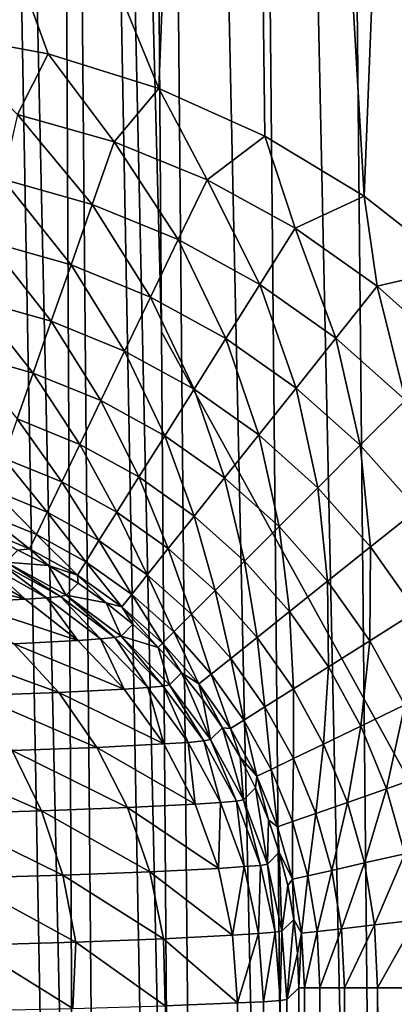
# Model space of a CAD drawing. Header units: millimetres. Extents: x -110 to 110, y 0 to 80.
# Tile 373 of 439: x 80.42 to 81.98, y 49.86 to 53.96. Entities that reach past the tile are written whole.
import ezdxf

# ---------------------------------------------------------------- set-up
doc = ezdxf.new("R2010")
doc.units = ezdxf.units.MM
doc.header["$LTSCALE"] = 59.460957
for name, color, linetype in [('132', 7, 'CONTINUOUS'), ('133', 7, 'CONTINUOUS'), ('134', 7, 'CONTINUOUS'), ('139', 7, 'CONTINUOUS'), ('140', 7, 'CONTINUOUS'), ('29', 7, 'CONTINUOUS'), ('295', 7, 'CONTINUOUS'), ('53', 7, 'CONTINUOUS'), ('6', 7, 'CONTINUOUS'), ('74', 7, 'CONTINUOUS'), ('77', 7, 'CONTINUOUS'), ('84', 7, 'CONTINUOUS'), ('85', 7, 'CONTINUOUS')]:
    doc.layers.add(name, color=color, linetype=linetype)

msp = doc.modelspace()

# ---------------------------------------------------------------- linework, layer by layer
at = {"layer": '132', "color": 7, "linetype": 'CONTINUOUS'}
for points in [[(80.5371, 51.6865, 48.0474), (80.4094, 51.7504, 48.0462), (80.3601, 51.7007, 45.205), (80.5371, 51.6865, 48.0474)], [(80.6105, 51.5639, 45.203), (80.5371, 51.6865, 48.0474), (80.3601, 51.7007, 45.205), (80.6105, 51.5639, 45.203)], [(80.66, 51.6137, 48.0482), (80.5371, 51.6865, 48.0474), (80.6105, 51.5639, 45.203), (80.66, 51.6137, 48.0482)], [(80.7773, 51.5323, 48.0489), (80.66, 51.6137, 48.0482), (80.6105, 51.5639, 45.203), (80.7773, 51.5323, 48.0489)], [(80.8388, 51.3929, 45.202), (80.7773, 51.5323, 48.0489), (80.6105, 51.5639, 45.203), (80.8388, 51.3929, 45.202)], [(80.8885, 51.4427, 48.0492), (80.7773, 51.5323, 48.0489), (80.8388, 51.3929, 45.202), (80.8885, 51.4427, 48.0492)], [(80.993, 51.3454, 48.0494), (80.8885, 51.4427, 48.0492), (80.8388, 51.3929, 45.202), (80.993, 51.3454, 48.0494)], [(81.0406, 51.1912, 45.202), (80.993, 51.3454, 48.0494), (80.8388, 51.3929, 45.202), (81.0406, 51.1912, 45.202)], [(81.0903, 51.2409, 48.0492), (80.993, 51.3454, 48.0494), (81.0406, 51.1912, 45.202), (81.0903, 51.2409, 48.0492)], [(81.2116, 50.9628, 45.203), (81.0903, 51.2409, 48.0492), (81.0406, 51.1912, 45.202), (81.2116, 50.9628, 45.203)], [(81.1799, 51.1297, 48.0489), (81.0903, 51.2409, 48.0492), (81.2116, 50.9628, 45.203), (81.1799, 51.1297, 48.0489)], [(81.2613, 51.0124, 48.0482), (81.1799, 51.1297, 48.0489), (81.2116, 50.9628, 45.203), (81.2613, 51.0124, 48.0482)], [(81.3483, 50.7124, 45.205), (81.2613, 51.0124, 48.0482), (81.2116, 50.9628, 45.203), (81.3483, 50.7124, 45.205)], [(81.3342, 50.8895, 48.0474), (81.2613, 51.0124, 48.0482), (81.3483, 50.7124, 45.205), (81.3342, 50.8895, 48.0474)], [(81.398, 50.7618, 48.0462), (81.3342, 50.8895, 48.0474), (81.3483, 50.7124, 45.205), (81.398, 50.7618, 48.0462)], [(81.4481, 50.4452, 45.2079), (81.398, 50.7618, 48.0462), (81.3483, 50.7124, 45.205), (81.4481, 50.4452, 45.2079)], [(81.4526, 50.6299, 48.0449), (81.398, 50.7618, 48.0462), (81.4481, 50.4452, 45.2079), (81.4526, 50.6299, 48.0449)], [(81.4977, 50.4944, 48.0433), (81.4526, 50.6299, 48.0449), (81.4481, 50.4452, 45.2079), (81.4977, 50.4944, 48.0433)], [(81.5088, 50.1664, 45.2117), (81.4977, 50.4944, 48.0433), (81.4481, 50.4452, 45.2079), (81.5088, 50.1664, 45.2117)], [(81.533, 50.3558, 48.0415), (81.4977, 50.4944, 48.0433), (81.5088, 50.1664, 45.2117), (81.533, 50.3558, 48.0415)], [(81.5583, 50.2151, 48.0395), (81.533, 50.3558, 48.0415), (81.5088, 50.1664, 45.2117), (81.5583, 50.2151, 48.0395)], [(81.5292, 49.8819, 45.2163), (81.5583, 50.2151, 48.0395), (81.5088, 50.1664, 45.2117), (81.5292, 49.8819, 45.2163)], [(81.5583, 50.2151, 48.0395), (81.5292, 49.8819, 45.2163), (81.5734, 50.0732, 48.0373), (81.5583, 50.2151, 48.0395)], [(81.5292, 49.8819, 45.2163), (81.5784, 49.9311, 48.0349), (81.5734, 50.0732, 48.0373), (81.5292, 49.8819, 45.2163)]]:
    msp.add_3dface(points, dxfattribs=at)
at = {"layer": '133', "color": 7, "linetype": 'CONTINUOUS'}
for points in [[(80.4403, 51.5463, 44.1135), (80.2841, 51.6894, 44.5176), (80.2006, 51.6837, 44.1822), (80.4403, 51.5463, 44.1135)], [(80.5292, 51.5524, 44.4707), (80.3376, 51.695, 44.8597), (80.2841, 51.6894, 44.5176), (80.5292, 51.5524, 44.4707)], [(80.5292, 51.5524, 44.4707), (80.2841, 51.6894, 44.5176), (80.4403, 51.5463, 44.1135), (80.5292, 51.5524, 44.4707)], [(80.5864, 51.5581, 44.8352), (80.3601, 51.7007, 45.205), (80.3376, 51.695, 44.8597), (80.5864, 51.5581, 44.8352)], [(80.5864, 51.5581, 44.8352), (80.3376, 51.695, 44.8597), (80.5292, 51.5524, 44.4707), (80.5864, 51.5581, 44.8352)], [(80.6105, 51.5639, 45.203), (80.3601, 51.7007, 45.205), (80.5864, 51.5581, 44.8352), (80.6105, 51.5639, 45.203)], [(80.6591, 51.3749, 44.0515), (80.5292, 51.5524, 44.4707), (80.4403, 51.5463, 44.1135), (80.6591, 51.3749, 44.0515)], [(80.7529, 51.3813, 44.4287), (80.5864, 51.5581, 44.8352), (80.5292, 51.5524, 44.4707), (80.7529, 51.3813, 44.4287)], [(80.7529, 51.3813, 44.4287), (80.5292, 51.5524, 44.4707), (80.6591, 51.3749, 44.0515), (80.7529, 51.3813, 44.4287)], [(80.8134, 51.3871, 44.8136), (80.6105, 51.5639, 45.203), (80.5864, 51.5581, 44.8352), (80.8134, 51.3871, 44.8136)], [(80.8134, 51.3871, 44.8136), (80.5864, 51.5581, 44.8352), (80.7529, 51.3813, 44.4287), (80.8134, 51.3871, 44.8136)], [(80.8388, 51.3929, 45.202), (80.6105, 51.5639, 45.203), (80.8134, 51.3871, 44.8136), (80.8388, 51.3929, 45.202)], [(81.014, 51.1854, 44.7954), (80.8388, 51.3929, 45.202), (80.8134, 51.3871, 44.8136), (81.014, 51.1854, 44.7954)], [(81.0406, 51.1912, 45.202), (80.8388, 51.3929, 45.202), (81.014, 51.1854, 44.7954), (81.0406, 51.1912, 45.202)], [(80.8524, 51.173, 43.9976), (80.7529, 51.3813, 44.4287), (80.6591, 51.3749, 44.0515), (80.8524, 51.173, 43.9976)], [(80.9507, 51.1797, 44.3925), (80.8134, 51.3871, 44.8136), (80.7529, 51.3813, 44.4287), (80.9507, 51.1797, 44.3925)], [(80.9507, 51.1797, 44.3925), (80.7529, 51.3813, 44.4287), (80.8524, 51.173, 43.9976), (80.9507, 51.1797, 44.3925)], [(81.014, 51.1854, 44.7954), (80.8134, 51.3871, 44.8136), (80.9507, 51.1797, 44.3925), (81.014, 51.1854, 44.7954)], [(81.1184, 50.9515, 44.3628), (81.014, 51.1854, 44.7954), (80.9507, 51.1797, 44.3925), (81.1184, 50.9515, 44.3628)], [(81.184, 50.9571, 44.781), (81.0406, 51.1912, 45.202), (81.014, 51.1854, 44.7954), (81.184, 50.9571, 44.781)], [(81.184, 50.9571, 44.781), (81.014, 51.1854, 44.7954), (81.1184, 50.9515, 44.3628), (81.184, 50.9571, 44.781)], [(81.2116, 50.9628, 45.203), (81.0406, 51.1912, 45.202), (81.184, 50.9571, 44.781), (81.2116, 50.9628, 45.203)], [(81.0165, 50.9446, 43.9529), (80.9507, 51.1797, 44.3925), (80.8524, 51.173, 43.9976), (81.0165, 50.9446, 43.9529)], [(81.1184, 50.9515, 44.3628), (80.9507, 51.1797, 44.3925), (81.0165, 50.9446, 43.9529), (81.1184, 50.9515, 44.3628)], [(81.1479, 50.6943, 43.9183), (81.1184, 50.9515, 44.3628), (81.0165, 50.9446, 43.9529), (81.1479, 50.6943, 43.9183)], [(81.2528, 50.7015, 44.3401), (81.184, 50.9571, 44.781), (81.1184, 50.9515, 44.3628), (81.2528, 50.7015, 44.3401)], [(81.2528, 50.7015, 44.3401), (81.1184, 50.9515, 44.3628), (81.1479, 50.6943, 43.9183), (81.2528, 50.7015, 44.3401)], [(81.3201, 50.7069, 44.7706), (81.2116, 50.9628, 45.203), (81.184, 50.9571, 44.781), (81.3201, 50.7069, 44.7706)], [(81.3201, 50.7069, 44.7706), (81.184, 50.9571, 44.781), (81.2528, 50.7015, 44.3401), (81.3201, 50.7069, 44.7706)], [(81.3483, 50.7124, 45.205), (81.2116, 50.9628, 45.203), (81.3201, 50.7069, 44.7706), (81.3483, 50.7124, 45.205)], [(81.244, 50.4274, 43.8944), (81.2528, 50.7015, 44.3401), (81.1479, 50.6943, 43.9183), (81.244, 50.4274, 43.8944)], [(81.351, 50.4347, 44.3251), (81.2528, 50.7015, 44.3401), (81.244, 50.4274, 43.8944), (81.351, 50.4347, 44.3251)], [(81.351, 50.4347, 44.3251), (81.3201, 50.7069, 44.7706), (81.2528, 50.7015, 44.3401), (81.351, 50.4347, 44.3251)], [(81.4195, 50.4399, 44.7645), (81.3483, 50.7124, 45.205), (81.3201, 50.7069, 44.7706), (81.4195, 50.4399, 44.7645)], [(81.4195, 50.4399, 44.7645), (81.3201, 50.7069, 44.7706), (81.351, 50.4347, 44.3251), (81.4195, 50.4399, 44.7645)], [(81.4481, 50.4452, 45.2079), (81.3483, 50.7124, 45.205), (81.4195, 50.4399, 44.7645), (81.4481, 50.4452, 45.2079)], [(81.3028, 50.1491, 43.8818), (81.351, 50.4347, 44.3251), (81.244, 50.4274, 43.8944), (81.3028, 50.1491, 43.8818)], [(81.4112, 50.1565, 44.3178), (81.351, 50.4347, 44.3251), (81.3028, 50.1491, 43.8818), (81.4112, 50.1565, 44.3178)], [(81.4112, 50.1565, 44.3178), (81.4195, 50.4399, 44.7645), (81.351, 50.4347, 44.3251), (81.4112, 50.1565, 44.3178)], [(81.4802, 50.1614, 44.7628), (81.4195, 50.4399, 44.7645), (81.4112, 50.1565, 44.3178), (81.4802, 50.1614, 44.7628)], [(81.4802, 50.1614, 44.7628), (81.4481, 50.4452, 45.2079), (81.4195, 50.4399, 44.7645), (81.4802, 50.1614, 44.7628)], [(81.5088, 50.1664, 45.2117), (81.4481, 50.4452, 45.2079), (81.4802, 50.1614, 44.7628), (81.5088, 50.1664, 45.2117)], [(81.432, 49.8725, 44.3186), (81.4802, 50.1614, 44.7628), (81.4112, 50.1565, 44.3178), (81.432, 49.8725, 44.3186)], [(81.432, 49.8725, 44.3186), (81.501, 49.8772, 44.7655), (81.4802, 50.1614, 44.7628), (81.432, 49.8725, 44.3186)], [(81.501, 49.8772, 44.7655), (81.5088, 50.1664, 45.2117), (81.4802, 50.1614, 44.7628), (81.501, 49.8772, 44.7655)], [(81.501, 49.8772, 44.7655), (81.5292, 49.8819, 45.2163), (81.5088, 50.1664, 45.2117), (81.501, 49.8772, 44.7655)], [(81.3232, 49.8679, 43.8806), (81.4112, 50.1565, 44.3178), (81.3028, 50.1491, 43.8818), (81.3232, 49.8679, 43.8806)], [(81.3232, 49.8679, 43.8806), (81.432, 49.8725, 44.3186), (81.4112, 50.1565, 44.3178), (81.3232, 49.8679, 43.8806)]]:
    msp.add_3dface(points, dxfattribs=at)
at = {"layer": '134', "color": 7, "linetype": 'CONTINUOUS'}
for points in [[(80.4403, 51.5463, 44.1135), (80.2006, 51.6837, 44.1822), (79.9491, 51.6711, 43.4623), (80.4403, 51.5463, 44.1135)], [(80.4403, 51.5463, 44.1135), (79.9491, 51.6711, 43.4623), (80.181, 51.5333, 43.3711), (80.4403, 51.5463, 44.1135)], [(80.6591, 51.3749, 44.0515), (80.4403, 51.5463, 44.1135), (80.181, 51.5333, 43.3711), (80.6591, 51.3749, 44.0515)], [(80.6591, 51.3749, 44.0515), (80.181, 51.5333, 43.3711), (80.3926, 51.3616, 43.2887), (80.6591, 51.3749, 44.0515)], [(80.3926, 51.3616, 43.2887), (80.055, 51.3488, 42.5546), (80.5797, 51.1593, 43.2168), (80.3926, 51.3616, 43.2887)], [(80.5797, 51.1593, 43.2168), (80.055, 51.3488, 42.5546), (80.2341, 51.1462, 42.4653), (80.5797, 51.1593, 43.2168)], [(80.8524, 51.173, 43.9976), (80.6591, 51.3749, 44.0515), (80.3926, 51.3616, 43.2887), (80.8524, 51.173, 43.9976)], [(80.8524, 51.173, 43.9976), (80.3926, 51.3616, 43.2887), (80.5797, 51.1593, 43.2168), (80.8524, 51.173, 43.9976)], [(80.5797, 51.1593, 43.2168), (80.2341, 51.1462, 42.4653), (80.7384, 50.9307, 43.1567), (80.5797, 51.1593, 43.2168)], [(80.7384, 50.9307, 43.1567), (80.2341, 51.1462, 42.4653), (80.386, 50.9173, 42.3905), (80.7384, 50.9307, 43.1567)], [(81.0165, 50.9446, 43.9529), (80.8524, 51.173, 43.9976), (80.5797, 51.1593, 43.2168), (81.0165, 50.9446, 43.9529)], [(81.0165, 50.9446, 43.9529), (80.5797, 51.1593, 43.2168), (80.7384, 50.9307, 43.1567), (81.0165, 50.9446, 43.9529)], [(81.1479, 50.6943, 43.9183), (81.0165, 50.9446, 43.9529), (80.7384, 50.9307, 43.1567), (81.1479, 50.6943, 43.9183)], [(80.386, 50.9173, 42.3905), (79.9625, 50.9046, 41.6611), (80.5077, 50.6666, 42.3317), (80.386, 50.9173, 42.3905)], [(80.5077, 50.6666, 42.3317), (79.9625, 50.9046, 41.6611), (80.0777, 50.6537, 41.5911), (80.5077, 50.6666, 42.3317)], [(80.7384, 50.9307, 43.1567), (80.386, 50.9173, 42.3905), (80.8655, 50.6802, 43.1098), (80.7384, 50.9307, 43.1567)], [(80.8655, 50.6802, 43.1098), (80.386, 50.9173, 42.3905), (80.5077, 50.6666, 42.3317), (80.8655, 50.6802, 43.1098)], [(81.1479, 50.6943, 43.9183), (80.7384, 50.9307, 43.1567), (80.8655, 50.6802, 43.1098), (81.1479, 50.6943, 43.9183)], [(81.244, 50.4274, 43.8944), (81.1479, 50.6943, 43.9183), (80.8655, 50.6802, 43.1098), (81.244, 50.4274, 43.8944)], [(80.5077, 50.6666, 42.3317), (80.0777, 50.6537, 41.5911), (80.5967, 50.3994, 42.2902), (80.5077, 50.6666, 42.3317)], [(80.5967, 50.3994, 42.2902), (80.0777, 50.6537, 41.5911), (80.1619, 50.3863, 41.5414), (80.5967, 50.3994, 42.2902)], [(80.8655, 50.6802, 43.1098), (80.5077, 50.6666, 42.3317), (80.9584, 50.4131, 43.0769), (80.8655, 50.6802, 43.1098)], [(80.9584, 50.4131, 43.0769), (80.5077, 50.6666, 42.3317), (80.5967, 50.3994, 42.2902), (80.9584, 50.4131, 43.0769)], [(81.244, 50.4274, 43.8944), (80.8655, 50.6802, 43.1098), (80.9584, 50.4131, 43.0769), (81.244, 50.4274, 43.8944)], [(80.9584, 50.4131, 43.0769), (80.5967, 50.3994, 42.2902), (81.0154, 50.1347, 43.0588), (80.9584, 50.4131, 43.0769)], [(81.3028, 50.1491, 43.8818), (81.244, 50.4274, 43.8944), (80.9584, 50.4131, 43.0769), (81.3028, 50.1491, 43.8818)], [(81.3028, 50.1491, 43.8818), (80.9584, 50.4131, 43.0769), (81.0154, 50.1347, 43.0588), (81.3028, 50.1491, 43.8818)], [(80.5967, 50.3994, 42.2902), (80.1619, 50.3863, 41.5414), (80.6511, 50.1209, 42.2668), (80.5967, 50.3994, 42.2902)], [(80.6511, 50.1209, 42.2668), (80.1619, 50.3863, 41.5414), (80.2134, 50.1077, 41.5129), (80.6511, 50.1209, 42.2668)], [(81.0154, 50.1347, 43.0588), (80.5967, 50.3994, 42.2902), (80.6511, 50.1209, 42.2668), (81.0154, 50.1347, 43.0588)], [(80.6387, 49.845, 42.2021), (80.6511, 50.1209, 42.2668), (80.2134, 50.1077, 41.5129), (80.6387, 49.845, 42.2021)], [(80.6387, 49.845, 42.2021), (81.0224, 49.8562, 43.0245), (80.6511, 50.1209, 42.2668), (80.6387, 49.845, 42.2021)], [(81.0224, 49.8562, 43.0245), (81.0154, 50.1347, 43.0588), (80.6511, 50.1209, 42.2668), (81.0224, 49.8562, 43.0245)], [(81.3232, 49.8679, 43.8806), (81.3028, 50.1491, 43.8818), (81.0154, 50.1347, 43.0588), (81.3232, 49.8679, 43.8806)], [(81.0224, 49.8562, 43.0245), (81.3232, 49.8679, 43.8806), (81.0154, 50.1347, 43.0588), (81.0224, 49.8562, 43.0245)], [(80.1759, 49.8343, 41.4215), (80.6387, 49.845, 42.2021), (80.2134, 50.1077, 41.5129), (80.1759, 49.8343, 41.4215)]]:
    msp.add_3dface(points, dxfattribs=at)
at = {"layer": '139', "color": 7, "linetype": 'CONTINUOUS'}
for points in [[(81.5784, 49.9311, 48.0349), (81.6028, 30.0689, 48.3135), (81.6028, 49.9311, 48.3135), (81.5784, 49.9311, 48.0349)], [(81.5784, 49.9311, 48.0349), (81.5784, 30.0689, 48.0349), (81.6028, 30.0689, 48.3135), (81.5784, 49.9311, 48.0349)], [(81.6028, 30.0689, 48.3135), (81.6667, 30.0689, 48.5887), (81.6028, 49.9311, 48.3135), (81.6028, 30.0689, 48.3135)], [(81.6028, 49.9311, 48.3135), (81.6667, 30.0689, 48.5887), (81.6667, 49.9311, 48.5887), (81.6028, 49.9311, 48.3135)], [(81.6667, 30.0689, 48.5887), (81.7687, 30.0689, 48.8521), (81.6667, 49.9311, 48.5887), (81.6667, 30.0689, 48.5887)], [(81.6667, 49.9311, 48.5887), (81.7687, 30.0689, 48.8521), (81.7687, 49.9311, 48.8521), (81.6667, 49.9311, 48.5887)], [(81.7687, 30.0689, 48.8521), (81.9068, 30.0689, 49.0985), (81.7687, 49.9311, 48.8521), (81.7687, 30.0689, 48.8521)], [(81.7687, 49.9311, 48.8521), (81.9068, 30.0689, 49.0985), (81.9068, 49.9311, 49.0985), (81.7687, 49.9311, 48.8521)], [(81.9068, 49.9311, 49.0985), (82.0782, 30.0689, 49.323), (82.0782, 49.9311, 49.323), (81.9068, 49.9311, 49.0985)], [(81.9068, 30.0689, 49.0985), (82.0782, 30.0689, 49.323), (81.9068, 49.9311, 49.0985), (81.9068, 30.0689, 49.0985)]]:
    msp.add_3dface(points, dxfattribs=at)
at = {"layer": '140', "color": 7, "linetype": 'CONTINUOUS'}
for points in [[(80.535, 53.8145, 50), (80.0593, 53.9015, 50), (80.4076, 53.5625, 49.981), (80.535, 53.8145, 50)], [(80.8098, 53.4493, 49.9814), (80.535, 53.8145, 50), (80.4076, 53.5625, 49.981), (80.8098, 53.4493, 49.9814)], [(80.9965, 53.6708, 50), (80.535, 53.8145, 50), (80.8098, 53.4493, 49.9814), (80.9965, 53.6708, 50)], [(81.1969, 53.2913, 49.9817), (80.9965, 53.6708, 50), (80.8098, 53.4493, 49.9814), (81.1969, 53.2913, 49.9817)], [(81.437, 53.4727, 50), (80.9965, 53.6708, 50), (81.1969, 53.2913, 49.9817), (81.437, 53.4727, 50)], [(80.7185, 53.1884, 49.9233), (80.4076, 53.5625, 49.981), (80.3461, 53.293, 49.9226), (80.7185, 53.1884, 49.9233)], [(80.8098, 53.4493, 49.9814), (80.4076, 53.5625, 49.981), (80.7185, 53.1884, 49.9233), (80.8098, 53.4493, 49.9814)], [(81.077, 53.0422, 49.9239), (80.8098, 53.4493, 49.9814), (80.7185, 53.1884, 49.9233), (81.077, 53.0422, 49.9239)], [(81.1969, 53.2913, 49.9817), (80.8098, 53.4493, 49.9814), (81.077, 53.0422, 49.9239), (81.1969, 53.2913, 49.9817)], [(81.5638, 53.0903, 49.9819), (81.437, 53.4727, 50), (81.1969, 53.2913, 49.9817), (81.5638, 53.0903, 49.9819)], [(81.8505, 53.2227, 50), (81.437, 53.4727, 50), (81.5638, 53.0903, 49.9819), (81.8505, 53.2227, 50)], [(80.6309, 52.9378, 49.8269), (80.3461, 53.293, 49.9226), (80.2871, 53.0343, 49.8258), (80.6309, 52.9378, 49.8269)], [(80.7185, 53.1884, 49.9233), (80.3461, 53.293, 49.9226), (80.6309, 52.9378, 49.8269), (80.7185, 53.1884, 49.9233)], [(81.4167, 52.8561, 49.9243), (81.1969, 53.2913, 49.9817), (81.077, 53.0422, 49.9239), (81.4167, 52.8561, 49.9243)], [(81.5638, 53.0903, 49.9819), (81.1969, 53.2913, 49.9817), (81.4167, 52.8561, 49.9243), (81.5638, 53.0903, 49.9819)], [(81.9056, 52.8489, 49.982), (81.8505, 53.2227, 50), (81.5638, 53.0903, 49.9819), (81.9056, 52.8489, 49.982)], [(82.2308, 52.9248, 50), (81.8505, 53.2227, 50), (81.9056, 52.8489, 49.982), (82.2308, 52.9248, 50)], [(80.9617, 52.8029, 49.8277), (80.7185, 53.1884, 49.9233), (80.6309, 52.9378, 49.8269), (80.9617, 52.8029, 49.8277)], [(81.077, 53.0422, 49.9239), (80.7185, 53.1884, 49.9233), (80.9617, 52.8029, 49.8277), (81.077, 53.0422, 49.9239)], [(81.7332, 52.6327, 49.9246), (81.5638, 53.0903, 49.9819), (81.4167, 52.8561, 49.9243), (81.7332, 52.6327, 49.9246)], [(81.9056, 52.8489, 49.982), (81.5638, 53.0903, 49.9819), (81.7332, 52.6327, 49.9246), (81.9056, 52.8489, 49.982)], [(80.5486, 52.7025, 49.694), (80.2871, 53.0343, 49.8258), (80.2316, 52.7915, 49.6926), (80.5486, 52.7025, 49.694)], [(80.6309, 52.9378, 49.8269), (80.2871, 53.0343, 49.8258), (80.5486, 52.7025, 49.694), (80.6309, 52.9378, 49.8269)], [(81.2753, 52.6312, 49.8284), (81.077, 53.0422, 49.9239), (80.9617, 52.8029, 49.8277), (81.2753, 52.6312, 49.8284)], [(81.4167, 52.8561, 49.9243), (81.077, 53.0422, 49.9239), (81.2753, 52.6312, 49.8284), (81.4167, 52.8561, 49.9243)], [(80.8535, 52.5782, 49.6951), (80.6309, 52.9378, 49.8269), (80.5486, 52.7025, 49.694), (80.8535, 52.5782, 49.6951)], [(80.9617, 52.8029, 49.8277), (80.6309, 52.9378, 49.8269), (80.8535, 52.5782, 49.6951), (80.9617, 52.8029, 49.8277)], [(82.2179, 52.5702, 49.9821), (82.2308, 52.9248, 50), (81.9056, 52.8489, 49.982), (82.2179, 52.5702, 49.9821)], [(81.5675, 52.4249, 49.8287), (81.4167, 52.8561, 49.9243), (81.2753, 52.6312, 49.8284), (81.5675, 52.4249, 49.8287)], [(81.7332, 52.6327, 49.9246), (81.4167, 52.8561, 49.9243), (81.5675, 52.4249, 49.8287), (81.7332, 52.6327, 49.9246)], [(82.0223, 52.3747, 49.9247), (81.9056, 52.8489, 49.982), (81.7332, 52.6327, 49.9246), (82.0223, 52.3747, 49.9247)], [(82.2179, 52.5702, 49.9821), (81.9056, 52.8489, 49.982), (82.0223, 52.3747, 49.9247), (82.2179, 52.5702, 49.9821)], [(80.4732, 52.4873, 49.5273), (80.2316, 52.7915, 49.6926), (80.181, 52.5693, 49.5256), (80.4732, 52.4873, 49.5273)], [(80.5486, 52.7025, 49.694), (80.2316, 52.7915, 49.6926), (80.4732, 52.4873, 49.5273), (80.5486, 52.7025, 49.694)], [(81.1426, 52.4199, 49.6959), (80.9617, 52.8029, 49.8277), (80.8535, 52.5782, 49.6951), (81.1426, 52.4199, 49.6959)], [(81.2753, 52.6312, 49.8284), (80.9617, 52.8029, 49.8277), (81.1426, 52.4199, 49.6959), (81.2753, 52.6312, 49.8284)], [(80.7545, 52.3725, 49.5287), (80.5486, 52.7025, 49.694), (80.4732, 52.4873, 49.5273), (80.7545, 52.3725, 49.5287)], [(80.8535, 52.5782, 49.6951), (80.5486, 52.7025, 49.694), (80.7545, 52.3725, 49.5287), (80.8535, 52.5782, 49.6951)], [(81.4119, 52.2298, 49.6964), (81.2753, 52.6312, 49.8284), (81.1426, 52.4199, 49.6959), (81.4119, 52.2298, 49.6964)], [(81.5675, 52.4249, 49.8287), (81.2753, 52.6312, 49.8284), (81.4119, 52.2298, 49.6964), (81.5675, 52.4249, 49.8287)], [(81.8344, 52.1868, 49.8289), (81.7332, 52.6327, 49.9246), (81.5675, 52.4249, 49.8287), (81.8344, 52.1868, 49.8289)], [(82.0223, 52.3747, 49.9247), (81.7332, 52.6327, 49.9246), (81.8344, 52.1868, 49.8289), (82.0223, 52.3747, 49.9247)], [(81.0211, 52.2265, 49.5297), (80.8535, 52.5782, 49.6951), (80.7545, 52.3725, 49.5287), (81.0211, 52.2265, 49.5297)], [(81.1426, 52.4199, 49.6959), (80.8535, 52.5782, 49.6951), (81.0211, 52.2265, 49.5297), (81.1426, 52.4199, 49.6959)], [(80.4732, 52.4873, 49.5273), (80.181, 52.5693, 49.5256), (80.4064, 52.2963, 49.3302), (80.4732, 52.4873, 49.5273)], [(80.6667, 52.1901, 49.3317), (80.4732, 52.4873, 49.5273), (80.4064, 52.2963, 49.3302), (80.6667, 52.1901, 49.3317)], [(80.7545, 52.3725, 49.5287), (80.4732, 52.4873, 49.5273), (80.6667, 52.1901, 49.3317), (80.7545, 52.3725, 49.5287)], [(81.2695, 52.0512, 49.5303), (81.1426, 52.4199, 49.6959), (81.0211, 52.2265, 49.5297), (81.2695, 52.0512, 49.5303)], [(81.4119, 52.2298, 49.6964), (81.1426, 52.4199, 49.6959), (81.2695, 52.0512, 49.5303), (81.4119, 52.2298, 49.6964)], [(81.6579, 52.0103, 49.6966), (81.5675, 52.4249, 49.8287), (81.4119, 52.2298, 49.6964), (81.6579, 52.0103, 49.6966)], [(81.8344, 52.1868, 49.8289), (81.5675, 52.4249, 49.8287), (81.6579, 52.0103, 49.6966), (81.8344, 52.1868, 49.8289)], [(80.9133, 52.055, 49.3329), (80.7545, 52.3725, 49.5287), (80.6667, 52.1901, 49.3317), (80.9133, 52.055, 49.3329)], [(81.0211, 52.2265, 49.5297), (80.7545, 52.3725, 49.5287), (80.9133, 52.055, 49.3329), (81.0211, 52.2265, 49.5297)], [(82.0726, 51.9199, 49.8287), (82.0223, 52.3747, 49.9247), (81.8344, 52.1868, 49.8289), (82.0726, 51.9199, 49.8287)], [(80.5917, 52.0344, 49.1082), (80.4064, 52.2963, 49.3302), (80.3495, 52.1335, 49.1065), (80.5917, 52.0344, 49.1082)], [(80.6667, 52.1901, 49.3317), (80.4064, 52.2963, 49.3302), (80.5917, 52.0344, 49.1082), (80.6667, 52.1901, 49.3317)], [(81.1431, 51.8927, 49.3336), (81.0211, 52.2265, 49.5297), (80.9133, 52.055, 49.3329), (81.1431, 51.8927, 49.3336)], [(81.2695, 52.0512, 49.5303), (81.0211, 52.2265, 49.5297), (81.1431, 51.8927, 49.3336), (81.2695, 52.0512, 49.5303)], [(81.4964, 51.8487, 49.5305), (81.4119, 52.2298, 49.6964), (81.2695, 52.0512, 49.5303), (81.4964, 51.8487, 49.5305)], [(81.6579, 52.0103, 49.6966), (81.4119, 52.2298, 49.6964), (81.4964, 51.8487, 49.5305), (81.6579, 52.0103, 49.6966)], [(80.8213, 51.9085, 49.1095), (80.6667, 52.1901, 49.3317), (80.5917, 52.0344, 49.1082), (80.8213, 51.9085, 49.1095)], [(80.9133, 52.055, 49.3329), (80.6667, 52.1901, 49.3317), (80.8213, 51.9085, 49.1095), (80.9133, 52.055, 49.3329)], [(81.8774, 51.7643, 49.6964), (81.8344, 52.1868, 49.8289), (81.6579, 52.0103, 49.6966), (81.8774, 51.7643, 49.6964)], [(82.0726, 51.9199, 49.8287), (81.8344, 52.1868, 49.8289), (81.8774, 51.7643, 49.6964), (82.0726, 51.9199, 49.8287)], [(80.5312, 51.9087, 48.8626), (80.3495, 52.1335, 49.1065), (80.3035, 52.0021, 48.8607), (80.5312, 51.9087, 48.8626)], [(80.5917, 52.0344, 49.1082), (80.3495, 52.1335, 49.1065), (80.5312, 51.9087, 48.8626), (80.5917, 52.0344, 49.1082)], [(81.0352, 51.7574, 49.1103), (80.9133, 52.055, 49.3329), (80.8213, 51.9085, 49.1095), (81.0352, 51.7574, 49.1103)], [(81.1431, 51.8927, 49.3336), (80.9133, 52.055, 49.3329), (81.0352, 51.7574, 49.1103), (81.1431, 51.8927, 49.3336)], [(81.353, 51.7054, 49.3338), (81.2695, 52.0512, 49.5303), (81.1431, 51.8927, 49.3336), (81.353, 51.7054, 49.3338)], [(81.4964, 51.8487, 49.5305), (81.2695, 52.0512, 49.5303), (81.353, 51.7054, 49.3338), (81.4964, 51.8487, 49.5305)], [(80.4863, 51.8155, 48.5998), (80.3035, 52.0021, 48.8607), (80.2694, 51.9046, 48.5978), (80.4863, 51.8155, 48.5998)], [(80.5312, 51.9087, 48.8626), (80.3035, 52.0021, 48.8607), (80.4863, 51.8155, 48.5998), (80.5312, 51.9087, 48.8626)], [(80.747, 51.7902, 48.864), (80.5917, 52.0344, 49.1082), (80.5312, 51.9087, 48.8626), (80.747, 51.7902, 48.864)], [(80.8213, 51.9085, 49.1095), (80.5917, 52.0344, 49.1082), (80.747, 51.7902, 48.864), (80.8213, 51.9085, 49.1095)], [(81.6988, 51.6218, 49.5303), (81.6579, 52.0103, 49.6966), (81.4964, 51.8487, 49.5305), (81.6988, 51.6218, 49.5303)], [(81.8774, 51.7643, 49.6964), (81.6579, 52.0103, 49.6966), (81.6988, 51.6218, 49.5303), (81.8774, 51.7643, 49.6964)], [(82.0675, 51.495, 49.6959), (82.0726, 51.9199, 49.8287), (81.8774, 51.7643, 49.6964), (82.0675, 51.495, 49.6959)], [(80.4579, 51.7565, 48.325), (80.2694, 51.9046, 48.5978), (80.2479, 51.8431, 48.3229), (80.4579, 51.7565, 48.325)], [(80.4863, 51.8155, 48.5998), (80.2694, 51.9046, 48.5978), (80.4579, 51.7565, 48.325), (80.4863, 51.8155, 48.5998)], [(80.6918, 51.7024, 48.6013), (80.5312, 51.9087, 48.8626), (80.4863, 51.8155, 48.5998), (80.6918, 51.7024, 48.6013)], [(80.747, 51.7902, 48.864), (80.5312, 51.9087, 48.8626), (80.6918, 51.7024, 48.6013), (80.747, 51.7902, 48.864)], [(80.948, 51.6481, 48.8648), (80.8213, 51.9085, 49.1095), (80.747, 51.7902, 48.864), (80.948, 51.6481, 48.8648)], [(81.0352, 51.7574, 49.1103), (80.8213, 51.9085, 49.1095), (80.948, 51.6481, 48.8648), (81.0352, 51.7574, 49.1103)], [(81.2306, 51.583, 49.1105), (81.1431, 51.8927, 49.3336), (81.0352, 51.7574, 49.1103), (81.2306, 51.583, 49.1105)], [(81.353, 51.7054, 49.3338), (81.1431, 51.8927, 49.3336), (81.2306, 51.583, 49.1105), (81.353, 51.7054, 49.3338)], [(80.4094, 51.7504, 48.0462), (80.4579, 51.7565, 48.325), (80.2479, 51.8431, 48.3229), (80.4094, 51.7504, 48.0462)], [(81.5403, 51.4954, 49.3336), (81.4964, 51.8487, 49.5305), (81.353, 51.7054, 49.3338), (81.5403, 51.4954, 49.3336)], [(81.6988, 51.6218, 49.5303), (81.4964, 51.8487, 49.5305), (81.5403, 51.4954, 49.3336), (81.6988, 51.6218, 49.5303)], [(80.6569, 51.6468, 48.3265), (80.4863, 51.8155, 48.5998), (80.4579, 51.7565, 48.325), (80.6569, 51.6468, 48.3265)], [(80.6918, 51.7024, 48.6013), (80.4863, 51.8155, 48.5998), (80.6569, 51.6468, 48.3265), (80.6918, 51.7024, 48.6013)], [(80.4094, 51.7504, 48.0462), (80.5371, 51.6865, 48.0474), (80.4579, 51.7565, 48.325), (80.4094, 51.7504, 48.0462)], [(80.5371, 51.6865, 48.0474), (80.6569, 51.6468, 48.3265), (80.4579, 51.7565, 48.325), (80.5371, 51.6865, 48.0474)], [(80.8833, 51.5669, 48.6022), (80.747, 51.7902, 48.864), (80.6918, 51.7024, 48.6013), (80.8833, 51.5669, 48.6022)], [(80.948, 51.6481, 48.8648), (80.747, 51.7902, 48.864), (80.8833, 51.5669, 48.6022), (80.948, 51.6481, 48.8648)], [(81.1317, 51.4841, 48.8651), (81.0352, 51.7574, 49.1103), (80.948, 51.6481, 48.8648), (81.1317, 51.4841, 48.8651)], [(81.2306, 51.583, 49.1105), (81.0352, 51.7574, 49.1103), (81.1317, 51.4841, 48.8651), (81.2306, 51.583, 49.1105)], [(81.8742, 51.3735, 49.5297), (81.8774, 51.7643, 49.6964), (81.6988, 51.6218, 49.5303), (81.8742, 51.3735, 49.5297)], [(82.0675, 51.495, 49.6959), (81.8774, 51.7643, 49.6964), (81.8742, 51.3735, 49.5297), (82.0675, 51.495, 49.6959)], [(80.5371, 51.6865, 48.0474), (80.66, 51.6137, 48.0482), (80.6569, 51.6468, 48.3265), (80.5371, 51.6865, 48.0474)], [(80.8423, 51.5154, 48.3275), (80.6918, 51.7024, 48.6013), (80.6569, 51.6468, 48.3265), (80.8423, 51.5154, 48.3275)], [(80.8833, 51.5669, 48.6022), (80.6918, 51.7024, 48.6013), (80.8423, 51.5154, 48.3275), (80.8833, 51.5669, 48.6022)], [(81.4051, 51.3876, 49.1103), (81.353, 51.7054, 49.3338), (81.2306, 51.583, 49.1105), (81.4051, 51.3876, 49.1103)], [(81.5403, 51.4954, 49.3336), (81.353, 51.7054, 49.3338), (81.4051, 51.3876, 49.1103), (81.5403, 51.4954, 49.3336)], [(80.66, 51.6137, 48.0482), (80.7773, 51.5323, 48.0489), (80.6569, 51.6468, 48.3265), (80.66, 51.6137, 48.0482)], [(80.7773, 51.5323, 48.0489), (80.8423, 51.5154, 48.3275), (80.6569, 51.6468, 48.3265), (80.7773, 51.5323, 48.0489)], [(81.0583, 51.4106, 48.6024), (80.948, 51.6481, 48.8648), (80.8833, 51.5669, 48.6022), (81.0583, 51.4106, 48.6024)], [(81.1317, 51.4841, 48.8651), (80.948, 51.6481, 48.8648), (81.0583, 51.4106, 48.6024), (81.1317, 51.4841, 48.8651)], [(81.7026, 51.2657, 49.3329), (81.6988, 51.6218, 49.5303), (81.5403, 51.4954, 49.3336), (81.7026, 51.2657, 49.3329)], [(81.8742, 51.3735, 49.5297), (81.6988, 51.6218, 49.5303), (81.7026, 51.2657, 49.3329), (81.8742, 51.3735, 49.5297)], [(81.0117, 51.3641, 48.3278), (80.8833, 51.5669, 48.6022), (80.8423, 51.5154, 48.3275), (81.0117, 51.3641, 48.3278)], [(81.0583, 51.4106, 48.6024), (80.8833, 51.5669, 48.6022), (81.0117, 51.3641, 48.3278), (81.0583, 51.4106, 48.6024)], [(81.2957, 51.3004, 48.8648), (81.2306, 51.583, 49.1105), (81.1317, 51.4841, 48.8651), (81.2957, 51.3004, 48.8648)], [(81.4051, 51.3876, 49.1103), (81.2306, 51.583, 49.1105), (81.2957, 51.3004, 48.8648), (81.4051, 51.3876, 49.1103)], [(80.7773, 51.5323, 48.0489), (80.8885, 51.4427, 48.0492), (80.8423, 51.5154, 48.3275), (80.7773, 51.5323, 48.0489)], [(80.8885, 51.4427, 48.0492), (80.993, 51.3454, 48.0494), (80.8423, 51.5154, 48.3275), (80.8885, 51.4427, 48.0492)], [(80.993, 51.3454, 48.0494), (81.0117, 51.3641, 48.3278), (80.8423, 51.5154, 48.3275), (80.993, 51.3454, 48.0494)], [(81.2145, 51.2356, 48.6022), (81.1317, 51.4841, 48.8651), (81.0583, 51.4106, 48.6024), (81.2145, 51.2356, 48.6022)], [(81.2957, 51.3004, 48.8648), (81.1317, 51.4841, 48.8651), (81.2145, 51.2356, 48.6022), (81.2957, 51.3004, 48.8648)], [(81.5562, 51.1737, 49.1095), (81.5403, 51.4954, 49.3336), (81.4051, 51.3876, 49.1103), (81.5562, 51.1737, 49.1095)], [(81.7026, 51.2657, 49.3329), (81.5403, 51.4954, 49.3336), (81.5562, 51.1737, 49.1095), (81.7026, 51.2657, 49.3329)], [(82.0202, 51.1069, 49.5287), (82.0675, 51.495, 49.6959), (81.8742, 51.3735, 49.5297), (82.0202, 51.1069, 49.5287)], [(81.1631, 51.1946, 48.3275), (81.0583, 51.4106, 48.6024), (81.0117, 51.3641, 48.3278), (81.1631, 51.1946, 48.3275)], [(81.2145, 51.2356, 48.6022), (81.0583, 51.4106, 48.6024), (81.1631, 51.1946, 48.3275), (81.2145, 51.2356, 48.6022)], [(81.4379, 51.0993, 48.864), (81.4051, 51.3876, 49.1103), (81.2957, 51.3004, 48.8648), (81.4379, 51.0993, 48.864)], [(81.5562, 51.1737, 49.1095), (81.4051, 51.3876, 49.1103), (81.4379, 51.0993, 48.864), (81.5562, 51.1737, 49.1095)], [(80.993, 51.3454, 48.0494), (81.0903, 51.2409, 48.0492), (81.0117, 51.3641, 48.3278), (80.993, 51.3454, 48.0494)], [(81.0903, 51.2409, 48.0492), (81.1631, 51.1946, 48.3275), (81.0117, 51.3641, 48.3278), (81.0903, 51.2409, 48.0492)], [(81.8377, 51.019, 49.3317), (81.8742, 51.3735, 49.5297), (81.7026, 51.2657, 49.3329), (81.8377, 51.019, 49.3317)], [(82.0202, 51.1069, 49.5287), (81.8742, 51.3735, 49.5297), (81.8377, 51.019, 49.3317), (82.0202, 51.1069, 49.5287)], [(81.35, 51.0442, 48.6013), (81.2957, 51.3004, 48.8648), (81.2145, 51.2356, 48.6022), (81.35, 51.0442, 48.6013)], [(81.4379, 51.0993, 48.864), (81.2957, 51.3004, 48.8648), (81.35, 51.0442, 48.6013), (81.4379, 51.0993, 48.864)], [(81.6821, 50.9441, 49.1082), (81.7026, 51.2657, 49.3329), (81.5562, 51.1737, 49.1095), (81.6821, 50.9441, 49.1082)], [(81.8377, 51.019, 49.3317), (81.7026, 51.2657, 49.3329), (81.6821, 50.9441, 49.1082), (81.8377, 51.019, 49.3317)], [(81.0903, 51.2409, 48.0492), (81.1799, 51.1297, 48.0489), (81.1631, 51.1946, 48.3275), (81.0903, 51.2409, 48.0492)], [(81.2944, 51.0092, 48.3265), (81.2145, 51.2356, 48.6022), (81.1631, 51.1946, 48.3275), (81.2944, 51.0092, 48.3265)], [(81.35, 51.0442, 48.6013), (81.2145, 51.2356, 48.6022), (81.2944, 51.0092, 48.3265), (81.35, 51.0442, 48.6013)], [(81.2613, 51.0124, 48.0482), (81.2944, 51.0092, 48.3265), (81.1631, 51.1946, 48.3275), (81.2613, 51.0124, 48.0482)], [(81.1799, 51.1297, 48.0489), (81.2613, 51.0124, 48.0482), (81.1631, 51.1946, 48.3275), (81.1799, 51.1297, 48.0489)], [(81.5564, 50.8836, 48.8626), (81.5562, 51.1737, 49.1095), (81.4379, 51.0993, 48.864), (81.5564, 50.8836, 48.8626)], [(81.6821, 50.9441, 49.1082), (81.5562, 51.1737, 49.1095), (81.5564, 50.8836, 48.8626), (81.6821, 50.9441, 49.1082)], [(81.944, 50.7588, 49.3302), (82.0202, 51.1069, 49.5287), (81.8377, 51.019, 49.3317), (81.944, 50.7588, 49.3302)], [(82.1349, 50.8256, 49.5273), (82.0202, 51.1069, 49.5287), (81.944, 50.7588, 49.3302), (82.1349, 50.8256, 49.5273)], [(81.4631, 50.8386, 48.5998), (81.4379, 51.0993, 48.864), (81.35, 51.0442, 48.6013), (81.4631, 50.8386, 48.5998)], [(81.5564, 50.8836, 48.8626), (81.4379, 51.0993, 48.864), (81.4631, 50.8386, 48.5998), (81.5564, 50.8836, 48.8626)], [(81.4041, 50.8102, 48.325), (81.35, 51.0442, 48.6013), (81.2944, 51.0092, 48.3265), (81.4041, 50.8102, 48.325)], [(81.4631, 50.8386, 48.5998), (81.35, 51.0442, 48.6013), (81.4041, 50.8102, 48.325), (81.4631, 50.8386, 48.5998)], [(81.7812, 50.7018, 49.1065), (81.8377, 51.019, 49.3317), (81.6821, 50.9441, 49.1082), (81.7812, 50.7018, 49.1065)], [(81.944, 50.7588, 49.3302), (81.8377, 51.019, 49.3317), (81.7812, 50.7018, 49.1065), (81.944, 50.7588, 49.3302)], [(81.2613, 51.0124, 48.0482), (81.3342, 50.8895, 48.0474), (81.2944, 51.0092, 48.3265), (81.2613, 51.0124, 48.0482)], [(81.3342, 50.8895, 48.0474), (81.4041, 50.8102, 48.325), (81.2944, 51.0092, 48.3265), (81.3342, 50.8895, 48.0474)], [(81.6497, 50.6558, 48.8607), (81.6821, 50.9441, 49.1082), (81.5564, 50.8836, 48.8626), (81.6497, 50.6558, 48.8607)], [(81.7812, 50.7018, 49.1065), (81.6821, 50.9441, 49.1082), (81.6497, 50.6558, 48.8607), (81.7812, 50.7018, 49.1065)], [(81.3342, 50.8895, 48.0474), (81.398, 50.7618, 48.0462), (81.4041, 50.8102, 48.325), (81.3342, 50.8895, 48.0474)], [(81.5522, 50.6218, 48.5978), (81.5564, 50.8836, 48.8626), (81.4631, 50.8386, 48.5998), (81.5522, 50.6218, 48.5978)], [(81.6497, 50.6558, 48.8607), (81.5564, 50.8836, 48.8626), (81.5522, 50.6218, 48.5978), (81.6497, 50.6558, 48.8607)], [(81.4907, 50.6002, 48.3229), (81.4631, 50.8386, 48.5998), (81.4041, 50.8102, 48.325), (81.4907, 50.6002, 48.3229)], [(81.5522, 50.6218, 48.5978), (81.4631, 50.8386, 48.5998), (81.4907, 50.6002, 48.3229), (81.5522, 50.6218, 48.5978)], [(82.02, 50.4884, 49.3282), (82.1349, 50.8256, 49.5273), (81.944, 50.7588, 49.3302), (82.02, 50.4884, 49.3282)], [(81.398, 50.7618, 48.0462), (81.4526, 50.6299, 48.0449), (81.4041, 50.8102, 48.325), (81.398, 50.7618, 48.0462)], [(81.4526, 50.6299, 48.0449), (81.4907, 50.6002, 48.3229), (81.4041, 50.8102, 48.325), (81.4526, 50.6299, 48.0449)], [(81.8521, 50.4501, 49.1042), (81.944, 50.7588, 49.3302), (81.7812, 50.7018, 49.1065), (81.8521, 50.4501, 49.1042)], [(82.02, 50.4884, 49.3282), (81.944, 50.7588, 49.3302), (81.8521, 50.4501, 49.1042), (82.02, 50.4884, 49.3282)], [(81.7167, 50.4191, 48.8583), (81.7812, 50.7018, 49.1065), (81.6497, 50.6558, 48.8607), (81.7167, 50.4191, 48.8583)], [(81.8521, 50.4501, 49.1042), (81.7812, 50.7018, 49.1065), (81.7167, 50.4191, 48.8583), (81.8521, 50.4501, 49.1042)], [(81.6164, 50.3963, 48.5952), (81.6497, 50.6558, 48.8607), (81.5522, 50.6218, 48.5978), (81.6164, 50.3963, 48.5952)], [(81.7167, 50.4191, 48.8583), (81.6497, 50.6558, 48.8607), (81.6164, 50.3963, 48.5952), (81.7167, 50.4191, 48.8583)], [(81.4526, 50.6299, 48.0449), (81.4977, 50.4944, 48.0433), (81.4907, 50.6002, 48.3229), (81.4526, 50.6299, 48.0449)], [(81.5532, 50.3818, 48.3203), (81.5522, 50.6218, 48.5978), (81.4907, 50.6002, 48.3229), (81.5532, 50.3818, 48.3203)], [(81.6164, 50.3963, 48.5952), (81.5522, 50.6218, 48.5978), (81.5532, 50.3818, 48.3203), (81.6164, 50.3963, 48.5952)], [(81.4977, 50.4944, 48.0433), (81.5532, 50.3818, 48.3203), (81.4907, 50.6002, 48.3229), (81.4977, 50.4944, 48.0433)], [(81.4977, 50.4944, 48.0433), (81.533, 50.3558, 48.0415), (81.5532, 50.3818, 48.3203), (81.4977, 50.4944, 48.0433)], [(81.8942, 50.192, 49.1016), (82.02, 50.4884, 49.3282), (81.8521, 50.4501, 49.1042), (81.8942, 50.192, 49.1016)], [(82.0649, 50.2113, 49.3258), (82.02, 50.4884, 49.3282), (81.8942, 50.192, 49.1016), (82.0649, 50.2113, 49.3258)], [(81.7565, 50.1765, 48.8554), (81.8521, 50.4501, 49.1042), (81.7167, 50.4191, 48.8583), (81.7565, 50.1765, 48.8554)], [(81.8942, 50.192, 49.1016), (81.8521, 50.4501, 49.1042), (81.7565, 50.1765, 48.8554), (81.8942, 50.192, 49.1016)], [(81.6547, 50.165, 48.5922), (81.7167, 50.4191, 48.8583), (81.6164, 50.3963, 48.5952), (81.6547, 50.165, 48.5922)], [(81.7565, 50.1765, 48.8554), (81.7167, 50.4191, 48.8583), (81.6547, 50.165, 48.5922), (81.7565, 50.1765, 48.8554)], [(81.533, 50.3558, 48.0415), (81.5583, 50.2151, 48.0395), (81.5532, 50.3818, 48.3203), (81.533, 50.3558, 48.0415)], [(81.5907, 50.1578, 48.3171), (81.6164, 50.3963, 48.5952), (81.5532, 50.3818, 48.3203), (81.5907, 50.1578, 48.3171)], [(81.5583, 50.2151, 48.0395), (81.5907, 50.1578, 48.3171), (81.5532, 50.3818, 48.3203), (81.5583, 50.2151, 48.0395)], [(81.6547, 50.165, 48.5922), (81.6164, 50.3963, 48.5952), (81.5907, 50.1578, 48.3171), (81.6547, 50.165, 48.5922)], [(81.5583, 50.2151, 48.0395), (81.5734, 50.0732, 48.0373), (81.5907, 50.1578, 48.3171), (81.5583, 50.2151, 48.0395)], [(81.9068, 49.9311, 49.0985), (82.0649, 50.2113, 49.3258), (81.8942, 50.192, 49.1016), (81.9068, 49.9311, 49.0985)], [(81.9068, 49.9311, 49.0985), (82.0782, 49.9311, 49.323), (82.0649, 50.2113, 49.3258), (81.9068, 49.9311, 49.0985)], [(81.6028, 49.9311, 48.3135), (81.6547, 50.165, 48.5922), (81.5907, 50.1578, 48.3171), (81.6028, 49.9311, 48.3135)], [(81.6028, 49.9311, 48.3135), (81.6667, 49.9311, 48.5887), (81.6547, 50.165, 48.5922), (81.6028, 49.9311, 48.3135)], [(81.6667, 49.9311, 48.5887), (81.7565, 50.1765, 48.8554), (81.6547, 50.165, 48.5922), (81.6667, 49.9311, 48.5887)], [(81.6667, 49.9311, 48.5887), (81.7687, 49.9311, 48.8521), (81.7565, 50.1765, 48.8554), (81.6667, 49.9311, 48.5887)], [(81.7687, 49.9311, 48.8521), (81.8942, 50.192, 49.1016), (81.7565, 50.1765, 48.8554), (81.7687, 49.9311, 48.8521)], [(81.7687, 49.9311, 48.8521), (81.9068, 49.9311, 49.0985), (81.8942, 50.192, 49.1016), (81.7687, 49.9311, 48.8521)], [(81.5734, 50.0732, 48.0373), (81.5784, 49.9311, 48.0349), (81.5907, 50.1578, 48.3171), (81.5734, 50.0732, 48.0373)], [(81.5784, 49.9311, 48.0349), (81.6028, 49.9311, 48.3135), (81.5907, 50.1578, 48.3171), (81.5784, 49.9311, 48.0349)]]:
    msp.add_3dface(points, dxfattribs=at)
at = {"layer": '29', "color": 7, "linetype": 'CONTINUOUS'}
for points in [[(80.1193, 70.7052, 37.6026), (80.5315, 70.7052, 37.9727), (80.6814, 40, 37.3826), (80.1193, 70.7052, 37.6026)], [(80.2463, 40, 37.0102), (80.1193, 70.7052, 37.6026), (80.6814, 40, 37.3826), (80.2463, 40, 37.0102)], [(80.6814, 40, 37.3826), (80.5315, 70.7052, 37.9727), (81.0987, 40, 37.775), (80.6814, 40, 37.3826)], [(81.0987, 40, 37.775), (80.5315, 70.7052, 37.9727), (81.0076, 52.6591, 37.996), (81.0987, 40, 37.775)], [(81.0076, 52.6591, 37.996), (80.5315, 70.7052, 37.9727), (80.9177, 65.0175, 38.2117), (81.0076, 52.6591, 37.996)]]:
    msp.add_3dface(points, dxfattribs=at)
at = {"layer": '295', "color": 7, "linetype": 'CONTINUOUS'}
for points in [[(81.0076, 52.6591, 37.996), (80.9177, 65.0175, 38.2117), (88, 40, 37.775), (81.0076, 52.6591, 37.996)], [(88, 40, 37.775), (80.9177, 65.0175, 38.2117), (88, 65.0175, 38.2117), (88, 40, 37.775)], [(81.0987, 40, 37.775), (81.0076, 52.6591, 37.996), (88, 40, 37.775), (81.0987, 40, 37.775)]]:
    msp.add_3dface(points, dxfattribs=at)
at = {"layer": '53', "color": 7, "linetype": 'CONTINUOUS'}
for points in [[(80.1193, 70.7052, -37.6026), (80.8001, 40, -37.4906), (80.5315, 70.7052, -37.9727), (80.1193, 70.7052, -37.6026)], [(80.3768, 40, -37.1182), (80.8001, 40, -37.4906), (80.1193, 70.7052, -37.6026), (80.3768, 40, -37.1182)], [(80.5315, 70.7052, -37.9727), (81.2059, 40, -37.882), (80.9256, 70.7052, -38.362), (80.5315, 70.7052, -37.9727)], [(80.8001, 40, -37.4906), (81.2059, 40, -37.882), (80.5315, 70.7052, -37.9727), (80.8001, 40, -37.4906)], [(80.9256, 70.7052, -38.362), (81.5932, 40, -38.2917), (81.3009, 70.7052, -38.7694), (80.9256, 70.7052, -38.362)], [(81.2059, 40, -37.882), (81.5932, 40, -38.2917), (80.9256, 70.7052, -38.362), (81.2059, 40, -37.882)], [(81.3009, 70.7052, -38.7694), (81.9612, 40, -38.7188), (81.6566, 70.7052, -39.1941), (81.3009, 70.7052, -38.7694)], [(81.5932, 40, -38.2917), (81.9612, 40, -38.7188), (81.3009, 70.7052, -38.7694), (81.5932, 40, -38.2917)], [(81.9612, 40, -38.7188), (82.3092, 40, -39.1623), (81.6566, 70.7052, -39.1941), (81.9612, 40, -38.7188)], [(81.6566, 70.7052, -39.1941), (82.3092, 40, -39.1623), (81.9917, 70.7052, -39.6352), (81.6566, 70.7052, -39.1941)]]:
    msp.add_3dface(points, dxfattribs=at)
at = {"layer": '6', "color": 7, "linetype": 'CONTINUOUS'}
for points in [[(110, 0, -55), (-110, 0, -55), (110, 80, -55), (110, 0, -55)], [(110, 80, -55), (-110, 0, -55), (-110, 80, -55), (110, 80, -55)]]:
    msp.add_3dface(points, dxfattribs=at)
at = {"layer": '74', "color": 7, "linetype": 'CONTINUOUS'}
for points in [[(80.0593, 53.9015, 50), (80.535, 53.8145, 50), (77.4784, 62.2173, 50), (80.0593, 53.9015, 50)], [(77.4784, 62.2173, 50), (80.9965, 53.6708, 50), (81.3314, 62.2173, 50), (77.4784, 62.2173, 50)], [(80.535, 53.8145, 50), (80.9965, 53.6708, 50), (77.4784, 62.2173, 50), (80.535, 53.8145, 50)], [(80.9965, 53.6708, 50), (81.437, 53.4727, 50), (81.3314, 62.2173, 50), (80.9965, 53.6708, 50)], [(81.3314, 62.2173, 50), (81.8505, 53.2227, 50), (82.2054, 62.1748, 50), (81.3314, 62.2173, 50)], [(81.437, 53.4727, 50), (81.8505, 53.2227, 50), (81.3314, 62.2173, 50), (81.437, 53.4727, 50)], [(81.8505, 53.2227, 50), (82.2308, 52.9248, 50), (82.2054, 62.1748, 50), (81.8505, 53.2227, 50)]]:
    msp.add_3dface(points, dxfattribs=at)
at = {"layer": '77', "color": 7, "linetype": 'CONTINUOUS'}
msp.add_3dface([(81.3232, 49.8679, 43.8806), (81.0224, 49.8562, 43.0245), (81.3232, 30.1321, 43.8806), (81.3232, 49.8679, 43.8806)], dxfattribs=at)
at = {"layer": '84', "color": 7, "linetype": 'CONTINUOUS'}
for points in [[(81.5784, 30.0689, 48.0349), (81.5784, 49.9311, 48.0349), (81.5292, 30.1181, 45.2163), (81.5784, 30.0689, 48.0349)], [(81.5292, 30.1181, 45.2163), (81.5784, 49.9311, 48.0349), (81.5292, 49.8819, 45.2163), (81.5292, 30.1181, 45.2163)]]:
    msp.add_3dface(points, dxfattribs=at)
at = {"layer": '85', "color": 7, "linetype": 'CONTINUOUS'}
for points in [[(81.432, 49.8725, 44.3186), (81.3232, 49.8679, 43.8806), (81.4321, 30.1275, 44.319), (81.432, 49.8725, 44.3186)], [(81.501, 49.8772, 44.7655), (81.432, 49.8725, 44.3186), (81.4321, 30.1275, 44.319), (81.501, 49.8772, 44.7655)], [(81.501, 30.1228, 44.7659), (81.501, 49.8772, 44.7655), (81.4321, 30.1275, 44.319), (81.501, 30.1228, 44.7659)], [(81.5292, 30.1181, 45.2163), (81.5292, 49.8819, 45.2163), (81.501, 49.8772, 44.7655), (81.5292, 30.1181, 45.2163)], [(81.5292, 30.1181, 45.2163), (81.501, 49.8772, 44.7655), (81.501, 30.1228, 44.7659), (81.5292, 30.1181, 45.2163)], [(81.3232, 49.8679, 43.8806), (81.3232, 30.1321, 43.8806), (81.4321, 30.1275, 44.319), (81.3232, 49.8679, 43.8806)]]:
    msp.add_3dface(points, dxfattribs=at)

doc.saveas('drawing.dxf')
